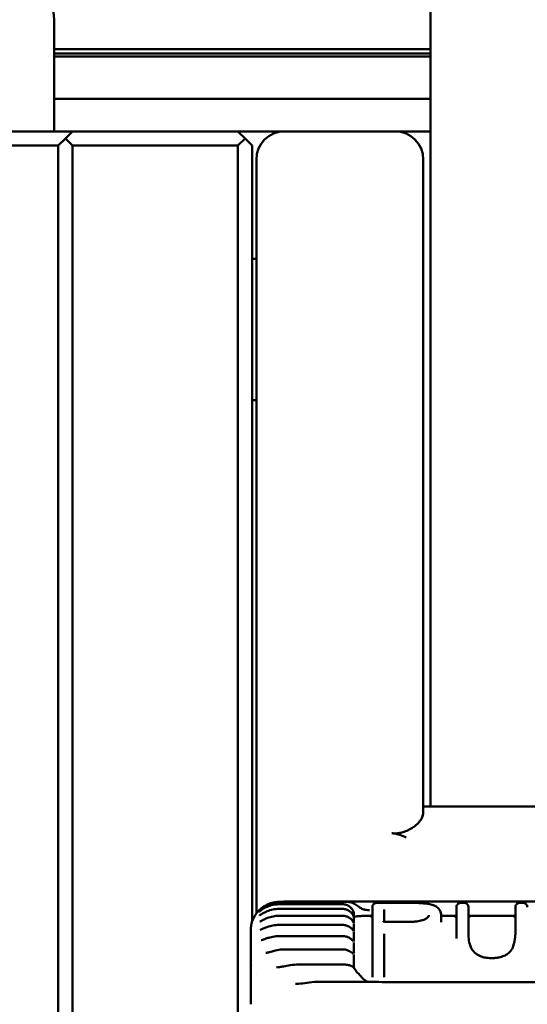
# Model space of a CAD drawing. Header units: millimetres. Extents: x 0 to 14369, y -869 to 2970.
# Tile 358 of 656: x 2021 to 2039, y 1109 to 1144. Entities that reach past the tile are written whole.
import ezdxf

# ---------------------------------------------------------------- set-up
doc = ezdxf.new("R2010")
doc.units = ezdxf.units.MM
doc.header["$LTSCALE"] = 10
doc.layers.add('Sichtbar (ISO)', color=7, linetype='Continuous', lineweight=50)

msp = doc.modelspace()

# ---------------------------------------------------------------- linework, layer by layer
at = {"layer": 'Sichtbar (ISO)'}
for p, q in [((2035.818, 1149.228), (2035.818, 1117.633)), ((2022.518, 1139.885), (2022.518, 1143.831)), ((2035.818, 1142.785), (2022.518, 1142.785)), ((2022.518, 1142.785), (2035.818, 1142.785)), ((2022.518, 1142.631), (2035.818, 1142.631)), ((2035.818, 1142.631), (2022.518, 1142.631)), ((2022.518, 1142.527), (2035.818, 1142.527)), ((2035.818, 1142.527), (2022.518, 1142.527)), ((2022.518, 1141.035), (2035.818, 1141.035)), ((2023.168, 1139.885), (2010.018, 1139.885)), ((2022.918, 1139.635), (2022.668, 1139.385)), ((2023.168, 1139.885), (2022.918, 1139.635)), ((2023.168, 1139.385), (2022.918, 1139.635)), ((2029.018, 1139.885), (2023.168, 1139.885)), ((2029.018, 1139.885), (2030.668, 1139.885)), ((2029.268, 1139.635), (2029.018, 1139.885)), ((2029.018, 1139.385), (2029.268, 1139.635)), ((2029.518, 1139.385), (2029.268, 1139.635)), ((2030.668, 1139.885), (2034.568, 1139.885)), ((2034.568, 1139.885), (2035.818, 1139.885)), ((2022.668, 1139.385), (2010.018, 1139.385)), ((2022.668, 1125.166), (2022.668, 1139.385)), ((2029.018, 1139.385), (2023.168, 1139.385)), ((2023.168, 1125.166), (2023.168, 1139.385)), ((2029.018, 1139.385), (2029.018, 1125.166)), ((2029.518, 1139.385), (2029.518, 1125.166)), ((2029.668, 1136.846), (2029.668, 1138.885)), ((2035.568, 1138.885), (2035.568, 1136.846)), ((2029.668, 1136.846), (2029.668, 1132.536)), ((2035.568, 1132.536), (2035.568, 1136.846)), ((2029.668, 1135.385), (2029.518, 1135.385)), ((2029.668, 1130.575), (2029.668, 1132.536)), ((2035.568, 1130.575), (2035.568, 1132.536)), ((2029.668, 1123.066), (2029.668, 1130.575)), ((2035.568, 1130.575), (2035.568, 1123.066)), ((2029.668, 1130.385), (2029.518, 1130.385)), ((2022.668, 1124.916), (2022.668, 1125.166)), ((2023.168, 1124.666), (2023.168, 1125.166)), ((2029.018, 1125.166), (2029.018, 1124.666)), ((2029.518, 1125.166), (2029.518, 1124.916)), ((2022.668, 1124.916), (2022.668, 1107.635)), ((2023.168, 1107.385), (2023.168, 1124.666)), ((2029.018, 1124.666), (2029.018, 1107.385)), ((2029.518, 1111.967), (2029.518, 1124.916)), ((2029.668, 1123.066), (2029.668, 1112.256)), ((2035.568, 1123.066), (2035.568, 1115.84)), ((2035.818, 1117.633), (2035.818, 1116.447)), ((2035.818, 1116.039), (2035.818, 1116.447)), ((2035.568, 1116.039), (2043.468, 1116.039)), ((2032.718, 1112.579), (2030.468, 1112.579)), ((2030.478, 1112.663), (2032.874, 1112.663)), ((2033.877, 1112.673), (2030.679, 1112.673)), ((2033.768, 1110.271), (2033.768, 1112.482)), ((2034.969, 1112.627), (2033.914, 1112.627)), ((2034.118, 1112.673), (2045.118, 1112.673)), ((2036.741, 1111.616), (2036.741, 1112.482)), ((2037.017, 1112.627), (2036.887, 1112.627)), ((2037.162, 1112.482), (2037.162, 1111.618)), ((2038.824, 1111.618), (2038.824, 1112.482)), ((2039.1, 1112.627), (2038.969, 1112.627)), ((2032.718, 1112.415), (2030.468, 1112.415)), ((2032.718, 1112.172), (2030.468, 1112.172)), ((2033.118, 1112.217), (2033.118, 1112.104)), ((2033.118, 1112.093), (2033.118, 1111.9)), ((2034.19, 1112.391), (2034.19, 1111.964)), ((2035.764, 1112.1), (2035.764, 1112.1)), ((2035.849, 1112.175), (2035.849, 1112.175)), ((2036.198, 1111.953), (2036.198, 1112.198)), ((2036.72, 1112.175), (2036.198, 1112.175)), ((2038.803, 1112.175), (2037.183, 1112.175)), ((2032.718, 1111.851), (2030.468, 1111.851)), ((2033.118, 1111.88), (2033.118, 1111.621)), ((2035.013, 1111.955), (2034.29, 1111.955)), ((2029.468, 1110.733), (2029.468, 1111.653)), ((2032.718, 1111.455), (2030.492, 1111.455)), ((2033.118, 1111.594), (2033.118, 1111.266)), ((2034.19, 1111.536), (2034.19, 1110.271)), ((2036.741, 1111.368), (2036.741, 1111.616)), ((2033.118, 1111.234), (2033.118, 1110.84)), ((2029.468, 1110.733), (2029.468, 1109.046)), ((2032.718, 1110.987), (2030.704, 1110.987)), ((2033.118, 1110.802), (2033.118, 1110.378)), ((2029.518, 1110.428), (2029.518, 1110.429)), ((2032.79, 1110.449), (2031.167, 1110.449)), ((2029.668, 1110.104), (2029.668, 1110.104)), ((2033.139, 1110.3), (2033.139, 1110.3)), ((2033.768, 1110.271), (2033.768, 1110.004)), ((2034.19, 1110.271), (2034.19, 1110.004)), ((2031.054, 1109.767), (2031.055, 1109.767)), ((2032.008, 1109.845), (2033.624, 1109.845)), ((2034.118, 1109.833), (2045.118, 1109.833))]:
    msp.add_line(p, q, dxfattribs=at)
for centre, radius, start, end in [((2020.518, 1143.831), 2, 0, 30.9638), ((2030.668, 1138.885), 1, 90, 180), ((2034.568, 1138.885), 1, 0, 90)]:
    msp.add_arc(centre, radius, start, end, dxfattribs=at)
for centre, major_axis, ratio, start_param, end_param in [((2033.668, 1112.235), (0.1, 0), 0.996577, 6.277479, 6.283185), ((2036.641, 1112.235), (0.1, 0), 0.996577, 6.281513, 6.283185), ((2037.262, 1112.235), (-0.1, 0), 0.996577, 0, 0.005181), ((2038.724, 1112.235), (0.1, 0), 0.996577, 6.281522, 6.283185), ((2035.724, 1111.932), (-0.074, 0.131), 0.832748, 6.28307, 6.283163), ((2038.762, 1110.821), (-0.115, 0.097), 0.786284, 6.283001, 6.283185), ((2032.718, 1110.374), (0.4, 0), 0.837618, 0.000007, 0.000079)]:
    msp.add_ellipse(centre, major_axis=major_axis, ratio=ratio, start_param=start_param, end_param=end_param, dxfattribs=at)
for points, knots in [([(2035.568, 1115.84), (2035.568, 1115.762), (2035.545, 1115.682), (2035.441, 1115.494), (2035.344, 1115.392), (2035.211, 1115.303), (2035.205, 1115.299), (2035.198, 1115.295)], [0.1748158, 0.1748158, 0.1748158, 0.1748158, 0.2212499, 0.2212499, 0.2840532, 0.2840532, 0.2871921, 0.2871921, 0.2871921, 0.2871921]), ([(2035.198, 1115.295), (2035.095, 1115.23), (2034.969, 1115.166), (2034.796, 1115.112), (2034.747, 1115.1), (2034.666, 1115.088), (2034.636, 1115.085), (2034.573, 1115.082), (2034.542, 1115.083), (2034.494, 1115.086), (2034.478, 1115.087), (2034.462, 1115.089)], [0.00000121, 0.00000121, 0.00000121, 0.00000121, 0.05030669, 0.05030669, 0.0681473, 0.0681473, 0.07860657, 0.07860657, 0.08916185, 0.08916185, 0.0946502, 0.0946502, 0.0946502, 0.0946502]), ([(2034.462, 1115.089), (2034.56, 1115.076), (2034.654, 1115.056), (2034.823, 1115.006), (2034.898, 1114.977), (2034.965, 1114.943), (2034.966, 1114.942), (2034.968, 1114.941)], [0.00106253, 0.00106253, 0.00106253, 0.00106253, 0.03145088, 0.03145088, 0.05880463, 0.05880463, 0.05932217, 0.05932217, 0.05932217, 0.05932217]), ([(2029.468, 1111.653), (2029.468, 1111.763), (2029.486, 1111.874), (2029.556, 1112.08), (2029.608, 1112.177), (2029.737, 1112.348), (2029.817, 1112.424), (2029.952, 1112.517), (2030.003, 1112.546), (2030.054, 1112.57)], [0, 0, 0, 0, 0.0331281, 0.0331281, 0.0656773, 0.0656773, 0.0982437, 0.0982437, 0.1163842, 0.1163842, 0.1163842, 0.1163842]), ([(2029.754, 1112.31), (2029.754, 1112.31), (2029.754, 1112.31), (2029.755, 1112.311), (2029.757, 1112.312), (2029.762, 1112.316), (2029.767, 1112.319), (2029.78, 1112.33), (2029.791, 1112.338), (2029.818, 1112.358), (2029.837, 1112.372), (2029.885, 1112.405), (2029.915, 1112.424), (2029.992, 1112.467), (2030.041, 1112.49), (2030.16, 1112.535), (2030.232, 1112.555), (2030.359, 1112.575), (2030.414, 1112.579), (2030.468, 1112.579)], [0.00815297, 0.00815297, 0.00815297, 0.00815297, 0.00899321, 0.00899321, 0.01181704, 0.01181704, 0.01583526, 0.01583526, 0.02224557, 0.02224557, 0.03125262, 0.03125262, 0.04317192, 0.04317192, 0.05967398, 0.05967398, 0.08206594, 0.08206594, 0.09828198, 0.09828198, 0.09828198, 0.09828198]), ([(2030.054, 1112.57), (2030.125, 1112.603), (2030.201, 1112.628), (2030.344, 1112.657), (2030.411, 1112.663), (2030.478, 1112.663)], [0.00019389, 0.00019389, 0.00019389, 0.00019389, 0.02397471, 0.02397471, 0.04400351, 0.04400351, 0.04400351, 0.04400351]), ([(2032.718, 1112.579), (2032.76, 1112.579), (2032.804, 1112.572), (2032.884, 1112.547), (2032.922, 1112.527), (2032.987, 1112.482), (2033.015, 1112.455), (2033.059, 1112.4), (2033.076, 1112.372), (2033.099, 1112.321), (2033.106, 1112.297), (2033.115, 1112.258), (2033.117, 1112.243), (2033.117, 1112.23), (2033.118, 1112.228), (2033.118, 1112.227)], [0, 0, 0, 0, 0.01283555, 0.01283555, 0.02538176, 0.02538176, 0.03745323, 0.03745323, 0.04872691, 0.04872691, 0.05962391, 0.05962391, 0.07062603, 0.07062603, 0.07422013, 0.07422013, 0.07422013, 0.07422013]), ([(2032.874, 1112.663), (2032.925, 1112.663), (2032.976, 1112.655), (2033.076, 1112.625), (2033.125, 1112.601), (2033.221, 1112.544), (2033.267, 1112.509), (2033.35, 1112.449), (2033.388, 1112.425), (2033.464, 1112.394), (2033.505, 1112.384), (2033.585, 1112.376), (2033.623, 1112.374), (2033.662, 1112.374)], [0, 0, 0, 0, 0.0152518, 0.0152518, 0.03140783, 0.03140783, 0.04956974, 0.04956974, 0.06713421, 0.06713421, 0.08398023, 0.08398023, 0.09698659, 0.09698659, 0.09698659, 0.09698659]), ([(2033.769, 1112.501), (2033.771, 1112.516), (2033.776, 1112.531), (2033.789, 1112.558), (2033.797, 1112.57), (2033.818, 1112.592), (2033.83, 1112.602), (2033.856, 1112.616), (2033.871, 1112.622), (2033.895, 1112.626), (2033.905, 1112.627), (2033.914, 1112.627)], [0, 0, 0, 0, 0.0045722, 0.0045722, 0.00912273, 0.00912273, 0.01377877, 0.01377877, 0.01860025, 0.01860025, 0.02153062, 0.02153062, 0.02153062, 0.02153062]), ([(2035.409, 1112.622), (2035.475, 1112.62), (2035.538, 1112.617), (2035.651, 1112.607), (2035.703, 1112.601), (2035.748, 1112.594)], [0, 0, 0, 0, 0.02081414, 0.02081414, 0.04276084, 0.04276084, 0.04276084, 0.04276084]), ([(2035.748, 1112.594), (2035.815, 1112.583), (2035.868, 1112.569), (2035.962, 1112.535), (2036.003, 1112.514), (2036.038, 1112.49)], [0, 0, 0, 0, 0.03252659, 0.03252659, 0.06501347, 0.06501347, 0.06501347, 0.06501347]), ([(2036.038, 1112.49), (2036.127, 1112.431), (2036.187, 1112.332), (2036.198, 1112.222), (2036.198, 1112.21), (2036.198, 1112.198)], [0, 0, 0, 0, 0.07975932, 0.07975932, 0.09001158, 0.09001158, 0.09001158, 0.09001158]), ([(2036.742, 1112.501), (2036.744, 1112.516), (2036.749, 1112.531), (2036.761, 1112.558), (2036.77, 1112.57), (2036.79, 1112.592), (2036.803, 1112.602), (2036.829, 1112.616), (2036.844, 1112.622), (2036.868, 1112.626), (2036.877, 1112.627), (2036.887, 1112.627)], [0, 0, 0, 0, 0.0045722, 0.0045722, 0.00912273, 0.00912273, 0.01377877, 0.01377877, 0.01860025, 0.01860025, 0.02153061, 0.02153061, 0.02153061, 0.02153061]), ([(2037.017, 1112.627), (2037.034, 1112.627), (2037.051, 1112.624), (2037.083, 1112.613), (2037.097, 1112.604), (2037.122, 1112.584), (2037.133, 1112.571), (2037.149, 1112.544), (2037.155, 1112.529), (2037.16, 1112.51), (2037.161, 1112.505), (2037.161, 1112.501)], [0, 0, 0, 0, 0.00534903, 0.00534903, 0.01051101, 0.01051101, 0.01542222, 0.01542222, 0.02012987, 0.02012987, 0.02151894, 0.02151894, 0.02151894, 0.02151894]), ([(2037.161, 1112.5), (2037.162, 1112.497), (2037.162, 1112.491), (2037.162, 1112.485), (2037.162, 1112.482)], [0.0009351, 0.0009351, 0.0009351, 0.0009351, 0.5, 0.9999987, 0.9999987, 0.9999987, 0.9999987]), ([(2038.825, 1112.501), (2038.827, 1112.516), (2038.831, 1112.531), (2038.844, 1112.558), (2038.853, 1112.57), (2038.873, 1112.592), (2038.885, 1112.602), (2038.912, 1112.616), (2038.927, 1112.622), (2038.951, 1112.626), (2038.96, 1112.627), (2038.969, 1112.627)], [0, 0, 0, 0, 0.0045722, 0.0045722, 0.00912273, 0.00912273, 0.01377877, 0.01377877, 0.01860025, 0.01860025, 0.02153061, 0.02153061, 0.02153061, 0.02153061]), ([(2039.1, 1112.627), (2039.116, 1112.627), (2039.134, 1112.624), (2039.165, 1112.613), (2039.18, 1112.604), (2039.205, 1112.584), (2039.216, 1112.571), (2039.232, 1112.544), (2039.238, 1112.529), (2039.242, 1112.51), (2039.243, 1112.505), (2039.244, 1112.501)], [0, 0, 0, 0, 0.00534903, 0.00534903, 0.01051101, 0.01051101, 0.01542222, 0.01542222, 0.02012987, 0.02012987, 0.02151894, 0.02151894, 0.02151894, 0.02151894]), ([(2039.244, 1112.5), (2039.244, 1112.497), (2039.245, 1112.491), (2039.245, 1112.485), (2039.245, 1112.482)], [0.0009351, 0.0009351, 0.0009351, 0.0009351, 0.5, 0.9999987, 0.9999987, 0.9999987, 0.9999987]), ([(2029.774, 1112.182), (2029.774, 1112.182), (2029.774, 1112.182), (2029.774, 1112.182), (2029.775, 1112.183), (2029.779, 1112.185), (2029.783, 1112.187), (2029.793, 1112.193), (2029.801, 1112.198), (2029.822, 1112.211), (2029.837, 1112.221), (2029.877, 1112.245), (2029.903, 1112.26), (2029.969, 1112.296), (2030.011, 1112.316), (2030.116, 1112.358), (2030.181, 1112.378), (2030.319, 1112.407), (2030.394, 1112.415), (2030.468, 1112.415)], [0.00660267, 0.00660267, 0.00660267, 0.00660267, 0.00670754, 0.00670754, 0.00899427, 0.00899427, 0.0123412, 0.0123412, 0.01739652, 0.01739652, 0.02484749, 0.02484749, 0.03527973, 0.03527973, 0.04999095, 0.04999095, 0.07042731, 0.07042731, 0.09259747, 0.09259747, 0.09259747, 0.09259747]), ([(2029.794, 1111.971), (2029.794, 1111.971), (2029.794, 1111.971), (2029.798, 1111.973), (2029.801, 1111.974), (2029.811, 1111.979), (2029.819, 1111.982), (2029.839, 1111.993), (2029.854, 1112.001), (2029.891, 1112.021), (2029.916, 1112.033), (2029.98, 1112.064), (2030.022, 1112.082), (2030.126, 1112.121), (2030.191, 1112.139), (2030.326, 1112.165), (2030.397, 1112.172), (2030.468, 1112.172)], [0.00503868, 0.00503868, 0.00503868, 0.00503868, 0.00718657, 0.00718657, 0.01042648, 0.01042648, 0.01510974, 0.01510974, 0.0220027, 0.0220027, 0.03176636, 0.03176636, 0.04624107, 0.04624107, 0.06653815, 0.06653815, 0.0876798, 0.0876798, 0.0876798, 0.0876798]), ([(2032.718, 1112.415), (2032.761, 1112.415), (2032.804, 1112.408), (2032.885, 1112.383), (2032.923, 1112.364), (2032.988, 1112.32), (2033.016, 1112.294), (2033.059, 1112.243), (2033.076, 1112.217), (2033.098, 1112.171), (2033.106, 1112.151), (2033.112, 1112.125), (2033.114, 1112.118), (2033.115, 1112.109), (2033.116, 1112.106), (2033.116, 1112.103), (2033.116, 1112.103), (2033.116, 1112.103)], [0, 0, 0, 0, 0.01287658, 0.01287658, 0.02547428, 0.02547428, 0.03752573, 0.03752573, 0.04866613, 0.04866613, 0.05931103, 0.05931103, 0.06487192, 0.06487192, 0.0689751, 0.0689751, 0.07010814, 0.07010814, 0.07010814, 0.07010814]), ([(2032.718, 1112.172), (2032.761, 1112.172), (2032.804, 1112.165), (2032.885, 1112.141), (2032.923, 1112.122), (2032.988, 1112.08), (2033.016, 1112.056), (2033.059, 1112.009), (2033.075, 1111.985), (2033.097, 1111.946), (2033.104, 1111.928), (2033.109, 1111.913), (2033.11, 1111.91), (2033.111, 1111.907), (2033.112, 1111.905), (2033.112, 1111.905)], [0, 0, 0, 0, 0.01292326, 0.01292326, 0.02555461, 0.02555461, 0.03754485, 0.03754485, 0.04852303, 0.04852303, 0.05890069, 0.05890069, 0.06141122, 0.06141122, 0.06381342, 0.06381342, 0.06381342, 0.06381342]), ([(2033.746, 1112.173), (2033.742, 1112.173), (2033.738, 1112.173), (2033.611, 1112.172), (2033.499, 1112.171), (2033.322, 1112.164), (2033.245, 1112.158), (2033.143, 1112.142), (2033.118, 1112.131), (2033.118, 1112.119)], [-0.2659513, -0.2659513, -0.2659513, -0.2659513, -0.2647125, -0.2647125, -0.2269046, -0.2269046, -0.1889191, -0.1889191, -0.1509336, -0.1509336, -0.1509336, -0.1509336]), ([(2033.701, 1112.143), (2033.701, 1112.143), (2033.701, 1112.143), (2033.702, 1112.143), (2033.702, 1112.143), (2033.704, 1112.144), (2033.705, 1112.144), (2033.708, 1112.145), (2033.711, 1112.146), (2033.717, 1112.149), (2033.72, 1112.151), (2033.727, 1112.155), (2033.731, 1112.158), (2033.741, 1112.167), (2033.746, 1112.172), (2033.756, 1112.186), (2033.76, 1112.195), (2033.766, 1112.214), (2033.768, 1112.224), (2033.768, 1112.235)], [0.02329832, 0.02329832, 0.02329832, 0.02329832, 0.02371036, 0.02371036, 0.02483218, 0.02483218, 0.02567789, 0.02567789, 0.02710678, 0.02710678, 0.02845417, 0.02845417, 0.03012637, 0.03012637, 0.0324342, 0.0324342, 0.03535575, 0.03535575, 0.03854671, 0.03854671, 0.03854671, 0.03854671]), ([(2035.65, 1112.063), (2035.689, 1112.085), (2035.713, 1112.105), (2035.749, 1112.143), (2035.756, 1112.159), (2035.763, 1112.179), (2035.764, 1112.185), (2035.764, 1112.191)], [0, 0, 0, 0, 0.02931678, 0.02931678, 0.06594166, 0.06594166, 0.09345113, 0.09345113, 0.09345113, 0.09345113]), ([(2036.674, 1112.143), (2036.674, 1112.143), (2036.674, 1112.143), (2036.674, 1112.143), (2036.675, 1112.143), (2036.678, 1112.144), (2036.68, 1112.145), (2036.686, 1112.147), (2036.689, 1112.149), (2036.696, 1112.152), (2036.699, 1112.155), (2036.708, 1112.161), (2036.712, 1112.165), (2036.722, 1112.177), (2036.727, 1112.184), (2036.736, 1112.201), (2036.739, 1112.211), (2036.741, 1112.226), (2036.741, 1112.231), (2036.741, 1112.235)], [0.02332192, 0.02332192, 0.02332192, 0.02332192, 0.02374328, 0.02374328, 0.02485495, 0.02485495, 0.0265227, 0.0265227, 0.02789426, 0.02789426, 0.02937383, 0.02937383, 0.03135636, 0.03135636, 0.03406334, 0.03406334, 0.03718366, 0.03718366, 0.03858481, 0.03858481, 0.03858481, 0.03858481]), ([(2037.162, 1112.235), (2037.163, 1112.224), (2037.164, 1112.213), (2037.171, 1112.193), (2037.176, 1112.184), (2037.189, 1112.168), (2037.196, 1112.16), (2037.207, 1112.153), (2037.21, 1112.151), (2037.216, 1112.148), (2037.218, 1112.147), (2037.222, 1112.145), (2037.225, 1112.144), (2037.228, 1112.143), (2037.229, 1112.143), (2037.229, 1112.143), (2037.23, 1112.143), (2037.23, 1112.143)], [0, 0, 0, 0, 0.00322914, 0.00322914, 0.00645042, 0.00645042, 0.00961174, 0.00961174, 0.01090882, 0.01090882, 0.01184502, 0.01184502, 0.01334239, 0.01334239, 0.01467993, 0.01467993, 0.01523997, 0.01523997, 0.01523997, 0.01523997]), ([(2038.757, 1112.143), (2038.757, 1112.143), (2038.757, 1112.143), (2038.757, 1112.143), (2038.758, 1112.143), (2038.76, 1112.144), (2038.763, 1112.145), (2038.768, 1112.147), (2038.771, 1112.149), (2038.778, 1112.152), (2038.782, 1112.155), (2038.79, 1112.161), (2038.795, 1112.165), (2038.805, 1112.177), (2038.81, 1112.184), (2038.818, 1112.201), (2038.821, 1112.211), (2038.823, 1112.226), (2038.824, 1112.231), (2038.824, 1112.235)], [0.02332194, 0.02332194, 0.02332194, 0.02332194, 0.02374326, 0.02374326, 0.02485497, 0.02485497, 0.02652274, 0.02652274, 0.0278942, 0.0278942, 0.0293738, 0.0293738, 0.03135647, 0.03135647, 0.03406347, 0.03406347, 0.03718378, 0.03718378, 0.0385849, 0.0385849, 0.0385849, 0.0385849]), ([(2029.812, 1111.679), (2029.812, 1111.679), (2029.813, 1111.68), (2029.815, 1111.68), (2029.818, 1111.681), (2029.828, 1111.684), (2029.835, 1111.687), (2029.854, 1111.695), (2029.867, 1111.701), (2029.901, 1111.716), (2029.924, 1111.726), (2029.985, 1111.752), (2030.025, 1111.768), (2030.125, 1111.802), (2030.188, 1111.819), (2030.323, 1111.844), (2030.395, 1111.851), (2030.468, 1111.851)], [0.00341203, 0.00341203, 0.00341203, 0.00341203, 0.00515302, 0.00515302, 0.00832222, 0.00832222, 0.01268924, 0.01268924, 0.01897222, 0.01897222, 0.02803426, 0.02803426, 0.04180041, 0.04180041, 0.06146542, 0.06146542, 0.08314878, 0.08314878, 0.08314878, 0.08314878]), ([(2032.718, 1111.851), (2032.761, 1111.851), (2032.805, 1111.845), (2032.885, 1111.821), (2032.924, 1111.804), (2032.988, 1111.764), (2033.016, 1111.741), (2033.057, 1111.699), (2033.073, 1111.679), (2033.089, 1111.655), (2033.093, 1111.649), (2033.099, 1111.638), (2033.101, 1111.633), (2033.102, 1111.631), (2033.102, 1111.631), (2033.102, 1111.631)], [0, 0, 0, 0, 0.01295595, 0.01295595, 0.02560154, 0.02560154, 0.03748083, 0.03748083, 0.04818177, 0.04818177, 0.05299352, 0.05299352, 0.0573825, 0.0573825, 0.05856341, 0.05856341, 0.05856341, 0.05856341]), ([(2034.148, 1111.977), (2034.148, 1111.977), (2034.148, 1111.977), (2034.149, 1111.977), (2034.15, 1111.976), (2034.156, 1111.974), (2034.16, 1111.972), (2034.171, 1111.969), (2034.179, 1111.967), (2034.197, 1111.963), (2034.209, 1111.961), (2034.235, 1111.957), (2034.249, 1111.956), (2034.273, 1111.955), (2034.281, 1111.955), (2034.29, 1111.955)], [0.01638781, 0.01638781, 0.01638781, 0.01638781, 0.01674286, 0.01674286, 0.01936135, 0.01936135, 0.02225495, 0.02225495, 0.02567305, 0.02567305, 0.02973801, 0.02973801, 0.03433485, 0.03433485, 0.03683621, 0.03683621, 0.03683621, 0.03683621]), ([(2035.013, 1111.955), (2035.073, 1111.955), (2035.133, 1111.957), (2035.241, 1111.963), (2035.29, 1111.968), (2035.406, 1111.983), (2035.472, 1111.997), (2035.568, 1112.025), (2035.603, 1112.039), (2035.637, 1112.056), (2035.644, 1112.06), (2035.65, 1112.063)], [0, 0, 0, 0, 0.01797945, 0.01797945, 0.03306086, 0.03306086, 0.05592827, 0.05592827, 0.07427749, 0.07427749, 0.07924196, 0.07924196, 0.07924196, 0.07924196]), ([(2029.837, 1111.31), (2029.837, 1111.31), (2029.838, 1111.31), (2029.843, 1111.311), (2029.847, 1111.312), (2029.859, 1111.314), (2029.868, 1111.317), (2029.892, 1111.324), (2029.908, 1111.33), (2029.95, 1111.345), (2029.979, 1111.355), (2030.052, 1111.381), (2030.099, 1111.396), (2030.218, 1111.427), (2030.293, 1111.441), (2030.409, 1111.453), (2030.451, 1111.455), (2030.492, 1111.455)], [0.00066082, 0.00066082, 0.00066082, 0.00066082, 0.00327635, 0.00327635, 0.00684491, 0.00684491, 0.01171231, 0.01171231, 0.01865242, 0.01865242, 0.02914706, 0.02914706, 0.04471474, 0.04471474, 0.06743741, 0.06743741, 0.07989162, 0.07989162, 0.07989162, 0.07989162]), ([(2032.718, 1111.455), (2032.761, 1111.455), (2032.805, 1111.449), (2032.885, 1111.427), (2032.924, 1111.41), (2032.987, 1111.374), (2033.014, 1111.353), (2033.045, 1111.326), (2033.053, 1111.318), (2033.066, 1111.304), (2033.072, 1111.297), (2033.08, 1111.287), (2033.083, 1111.284), (2033.086, 1111.28), (2033.087, 1111.279), (2033.087, 1111.279)], [0, 0, 0, 0, 0.0129639, 0.0129639, 0.02559157, 0.02559157, 0.0372901, 0.0372901, 0.04233739, 0.04233739, 0.04695021, 0.04695021, 0.05083937, 0.05083937, 0.05309008, 0.05309008, 0.05309008, 0.05309008]), ([(2038.648, 1110.918), (2038.695, 1110.974), (2038.724, 1111.037), (2038.787, 1111.213), (2038.806, 1111.327), (2038.821, 1111.498), (2038.824, 1111.559), (2038.824, 1111.618)], [0, 0, 0, 0, 0.0446298, 0.0446298, 0.1257401, 0.1257401, 0.1745503, 0.1745503, 0.1745503, 0.1745503]), ([(2037.231, 1111.104), (2037.25, 1111.055), (2037.275, 1111.006), (2037.349, 1110.906), (2037.4, 1110.854), (2037.472, 1110.808)], [0, 0, 0, 0, 0.03608745, 0.03608745, 0.07358972, 0.07358972, 0.07358972, 0.07358972]), ([(2030.001, 1110.866), (2030.01, 1110.866), (2030.022, 1110.867), (2030.052, 1110.872), (2030.071, 1110.875), (2030.12, 1110.887), (2030.152, 1110.896), (2030.234, 1110.918), (2030.287, 1110.932), (2030.421, 1110.962), (2030.505, 1110.976), (2030.628, 1110.985), (2030.666, 1110.987), (2030.704, 1110.987)], [0, 0, 0, 0, 0.00680955, 0.00680955, 0.01476839, 0.01476839, 0.02633906, 0.02633906, 0.0436116, 0.0436116, 0.06912113, 0.06912113, 0.08053113, 0.08053113, 0.08053113, 0.08053113]), ([(2032.718, 1110.987), (2032.761, 1110.987), (2032.805, 1110.981), (2032.885, 1110.96), (2032.923, 1110.945), (2032.986, 1110.912), (2033.012, 1110.894), (2033.04, 1110.873), (2033.047, 1110.867), (2033.058, 1110.857), (2033.062, 1110.854), (2033.067, 1110.849), (2033.068, 1110.848), (2033.068, 1110.848), (2033.068, 1110.848), (2033.068, 1110.848)], [0, 0, 0, 0, 0.01293346, 0.01293346, 0.02549776, 0.02549776, 0.03691258, 0.03691258, 0.04152972, 0.04152972, 0.04530485, 0.04530485, 0.04794123, 0.04794123, 0.04797875, 0.04797875, 0.04797875, 0.04797875]), ([(2037.472, 1110.808), (2037.501, 1110.789), (2037.534, 1110.77), (2037.601, 1110.74), (2037.634, 1110.727), (2037.726, 1110.7), (2037.789, 1110.688), (2037.889, 1110.678), (2037.927, 1110.677), (2037.964, 1110.677)], [0, 0, 0, 0, 0.01508162, 0.01508162, 0.02778867, 0.02778867, 0.04736568, 0.04736568, 0.05849377, 0.05849377, 0.05849377, 0.05849377]), ([(2037.964, 1110.677), (2038.013, 1110.677), (2038.063, 1110.679), (2038.155, 1110.687), (2038.198, 1110.694), (2038.306, 1110.715), (2038.369, 1110.735), (2038.471, 1110.778), (2038.512, 1110.802), (2038.589, 1110.856), (2038.622, 1110.887), (2038.648, 1110.918)], [0, 0, 0, 0, 0.01487674, 0.01487674, 0.02802781, 0.02802781, 0.04975976, 0.04975976, 0.06909635, 0.06909635, 0.09263034, 0.09263034, 0.09263034, 0.09263034]), ([(2030.385, 1110.351), (2030.415, 1110.351), (2030.45, 1110.354), (2030.532, 1110.366), (2030.58, 1110.376), (2030.704, 1110.4), (2030.783, 1110.415), (2030.962, 1110.44), (2031.065, 1110.449), (2031.167, 1110.449)], [0, 0, 0, 0, 0.01369071, 0.01369071, 0.03002743, 0.03002743, 0.05471915, 0.05471915, 0.08533739, 0.08533739, 0.08533739, 0.08533739]), ([(2032.79, 1110.449), (2032.836, 1110.449), (2032.882, 1110.443), (2032.966, 1110.422), (2033.005, 1110.408), (2033.064, 1110.377), (2033.086, 1110.361), (2033.118, 1110.332), (2033.13, 1110.319), (2033.139, 1110.3)], [0, 0, 0, 0, 0.01376359, 0.01376359, 0.02668391, 0.02668391, 0.03729503, 0.03729503, 0.04598374, 0.04598374, 0.04598374, 0.04598374]), ([(2033.118, 1110.371), (2033.118, 1110.353), (2033.12, 1110.337), (2033.121, 1110.327), (2033.122, 1110.327), (2033.122, 1110.326)], [0, 0, 0, 0, 0.00846648, 0.00846648, 0.008646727, 0.008646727, 0.008646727, 0.008646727]), ([(2033.247, 1110.16), (2033.3, 1110.109), (2033.347, 1110.049), (2033.435, 1109.953), (2033.477, 1109.914), (2033.547, 1109.87), (2033.573, 1109.856), (2033.6, 1109.845)], [0, 0, 0, 0, 0.02216579, 0.02216579, 0.04072368, 0.04072368, 0.05089397, 0.05089397, 0.05089397, 0.05089397]), ([(2031.055, 1109.767), (2031.131, 1109.767), (2031.215, 1109.776), (2031.405, 1109.799), (2031.514, 1109.814), (2031.751, 1109.838), (2031.88, 1109.845), (2032.008, 1109.845)], [0, 0, 0, 0, 0.02759474, 0.02759474, 0.06136786, 0.06136786, 0.09982685, 0.09982685, 0.09982685, 0.09982685])]:
    msp.add_open_spline(points, degree=3, knots=knots, dxfattribs=at)
for points in [[(2030.528, 1112.663), (2030.578, 1112.67), (2030.629, 1112.673), (2030.679, 1112.673)], [(2033.768, 1112.482), (2033.768, 1112.485), (2033.768, 1112.491), (2033.769, 1112.497), (2033.769, 1112.5)], [(2033.914, 1112.673), (2033.902, 1112.673), (2033.89, 1112.673), (2033.877, 1112.673)], [(2033.914, 1112.673), (2033.981, 1112.673), (2034.05, 1112.673), (2034.118, 1112.673)], [(2034.969, 1112.627), (2035.117, 1112.627), (2035.269, 1112.627), (2035.409, 1112.622)], [(2036.741, 1112.482), (2036.741, 1112.485), (2036.741, 1112.491), (2036.742, 1112.497), (2036.742, 1112.5)], [(2038.824, 1112.482), (2038.824, 1112.485), (2038.824, 1112.491), (2038.825, 1112.497), (2038.825, 1112.5)], [(2037.162, 1111.618), (2037.162, 1111.46), (2037.166, 1111.271), (2037.231, 1111.104)], [(2033.118, 1110.374), (2033.118, 1110.373), (2033.118, 1110.372), (2033.118, 1110.371)], [(2033.139, 1110.3), (2033.158, 1110.262), (2033.193, 1110.212), (2033.247, 1110.16)], [(2033.624, 1109.845), (2033.789, 1109.845), (2033.953, 1109.833), (2034.118, 1109.833)]]:
    msp.add_open_spline(points, degree=3, dxfattribs=at)

doc.saveas('drawing.dxf')
